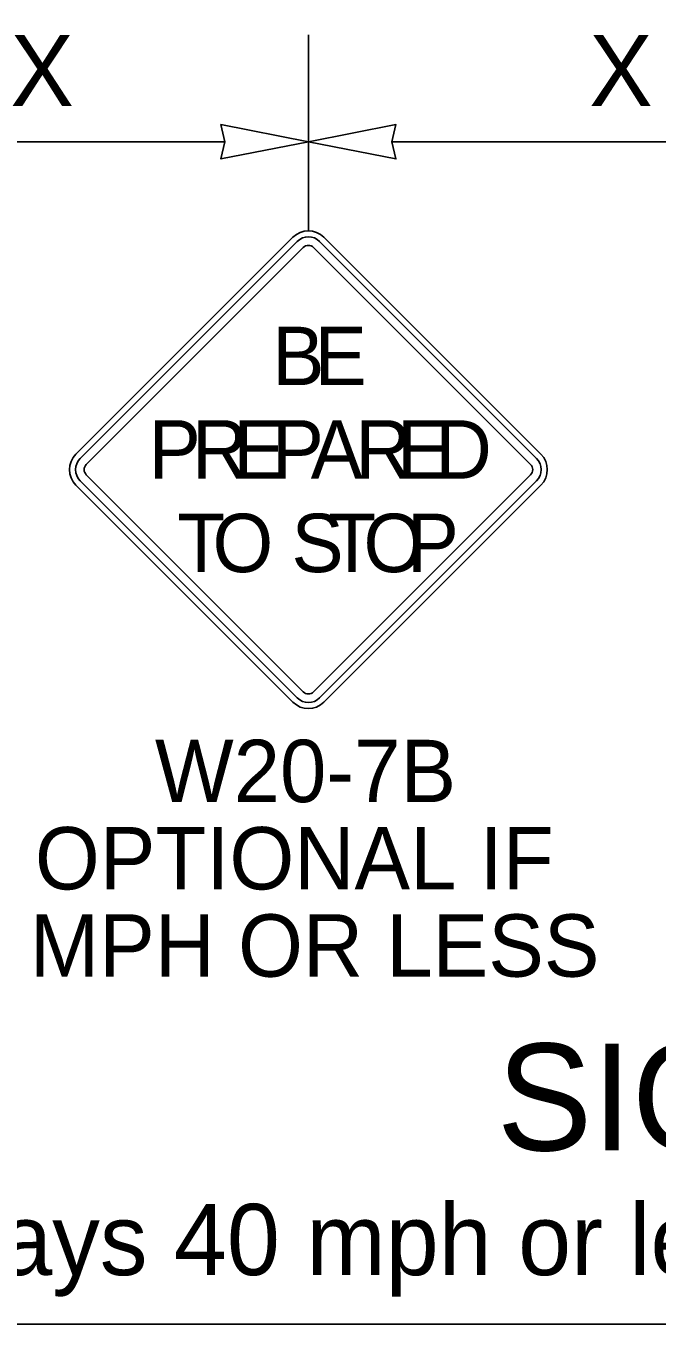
# Model space of a CAD drawing. Extents: x 99976 to 100136, y 99905 to 100011.
# Drawn here: x 100051.771 to 100052.48, y 99971.226 to 99972.683 of the extents above; entities that cross this region are included whole.
import ezdxf

# ---------------------------------------------------------------- set-up
doc = ezdxf.new("R2010")
doc.units = 0
for name, color, linetype in [('SH_DE_DetailHeading2Text', 7, 'Continuous'), ('TR_SN_ConstructionSigns', 7, 'Continuous'), ('TR_WZ_WorkZoneDetails', 7, 'Continuous'), ('TR_WZ_WorkZoneTextCurrent', 7, 'Continuous')]:
    doc.layers.add(name, color=color, linetype=linetype)

msp = doc.modelspace()

# ---------------------------------------------------------------- linework, layer by layer
at = {"layer": 'TR_SN_ConstructionSigns'}
for p, q in [((100052.0708, 99972.4462), (100051.8272, 99972.2026)), ((100051.8272, 99972.2026), (100052.0708, 99972.4462)), ((100052.3493, 99972.2026), (100052.1056, 99972.4462)), ((100052.1056, 99972.4462), (100052.3493, 99972.2026)), ((100052.0757, 99972.4413), (100051.832, 99972.1977)), ((100051.8388, 99972.191), (100052.0824, 99972.4346)), ((100052.094, 99972.4346), (100052.3377, 99972.191)), ((100052.3444, 99972.1977), (100052.1008, 99972.4413)), ((100051.832, 99972.1726), (100052.0757, 99971.929)), ((100052.0824, 99971.9357), (100051.8388, 99972.1794)), ((100052.3377, 99972.1794), (100052.094, 99971.9357)), ((100052.1008, 99971.929), (100052.3444, 99972.1726)), ((100051.8272, 99972.1678), (100052.0708, 99971.9241)), ((100052.0708, 99971.9241), (100051.8272, 99972.1678)), ((100052.1056, 99971.9241), (100052.3493, 99972.1678)), ((100052.3493, 99972.1678), (100052.1056, 99971.9241))]:
    msp.add_line(p, q, dxfattribs=at)
for centre, radius, start, end in [((100052.0882, 99972.4288), 0.0246, 45, 135), ((100052.0882, 99972.4288), 0.0246, 45, 135), ((100052.0882, 99972.4288), 0.0178, 45, 135), ((100052.0882, 99972.4288), 0.0082, 45, 135), ((100051.8446, 99972.1852), 0.0246, 135, 225), ((100051.8446, 99972.1852), 0.0246, 135, 225), ((100052.3319, 99972.1852), 0.0246, 315, 45), ((100052.3319, 99972.1852), 0.0246, 315, 45), ((100051.8446, 99972.1852), 0.0178, 135, 225), ((100051.8446, 99972.1852), 0.0082, 135, 225), ((100052.3319, 99972.1852), 0.0082, 315, 45), ((100052.3319, 99972.1852), 0.0178, 315, 45), ((100052.0882, 99971.9415), 0.0082, 225, 315), ((100052.0882, 99971.9415), 0.0246, 225, 315), ((100052.0882, 99971.9415), 0.0246, 225, 315), ((100052.0882, 99971.9415), 0.0178, 225, 315)]:
    msp.add_arc(centre, radius, start, end, dxfattribs=at)
at = {"layer": 'TR_WZ_WorkZoneDetails'}
for p, q in [((100052.0882, 99972.6734), (100052.0882, 99972.4534)), ((100051.9945, 99972.5534), (100051.582, 99972.5534)), ((100052.6945, 99972.5534), (100052.182, 99972.5534))]:
    msp.add_line(p, q, dxfattribs=at)
for points in [[(100052.0882, 99972.5534), (100051.9899, 99972.5727), (100051.9945, 99972.5534), (100051.9899, 99972.5341)], [(100052.0882, 99972.5534), (100052.1865, 99972.5727), (100052.182, 99972.5534), (100052.1865, 99972.5341)]]:
    msp.add_lwpolyline(points, close=True, dxfattribs=at)
at = {"layer": 'TR_WZ_WorkZoneTextCurrent'}
msp.add_lwpolyline([(100050.6, 99973.4685), (100055.65, 99973.4685), (100055.65, 99971.2259), (100050.6, 99971.2259)], close=True, dxfattribs=at)

# ---------------------------------------------------------------- texts
at = {"layer": 'SH_DE_DetailHeading2Text'}
msp.add_text('SIGN SEQUENCE A', height=0.12, rotation=360, dxfattribs=at).set_placement((100052.2998, 99971.4208))
at = {"layer": 'TR_SN_ConstructionSigns'}
for s, p in [('B', (100052.0477, 99972.2801)), ('E', (100052.0953, 99972.2801)), ('P', (100051.9089, 99972.1751)), ('R', (100051.9573, 99972.1751)), ('E', (100052.0038, 99972.1751)), ('P', (100052.0471, 99972.1751)), ('A', (100052.0908, 99972.1751)), ('R', (100052.1409, 99972.1751)), ('E', (100052.1875, 99972.1751)), ('D', (100052.2308, 99972.1751)), ('T', (100051.941, 99972.0701)), ('O', (100051.9805, 99972.0701)), ('S', (100052.0692, 99972.0701)), ('T', (100052.1105, 99972.0701)), ('O', (100052.15, 99972.0701)), ('P', (100052.1987, 99972.0701))]:
    msp.add_text(s, height=0.0656, dxfattribs=at).set_placement(p)
for s, p in [('W20-7B', (100051.9159, 99971.8119)), ('OPTIONAL IF', (100051.7811, 99971.7139)), ('40 MPH OR LESS', (100051.6451, 99971.6159))]:
    msp.add_text(s, height=0.07, rotation=360, dxfattribs=at).set_placement(p)
at = {"layer": 'TR_WZ_WorkZoneTextCurrent'}
for p in [(100051.7535, 99972.5934), (100052.4035, 99972.5934)]:
    msp.add_text('X', height=0.08, rotation=360, dxfattribs=at).set_placement(p)
msp.add_text('36"x36" signs on roadways 40 mph or less. 48"x48" signs required on 45+ mph roadways', height=0.08, dxfattribs=at).set_placement((100050.6243, 99971.2808))

doc.saveas('drawing.dxf')
